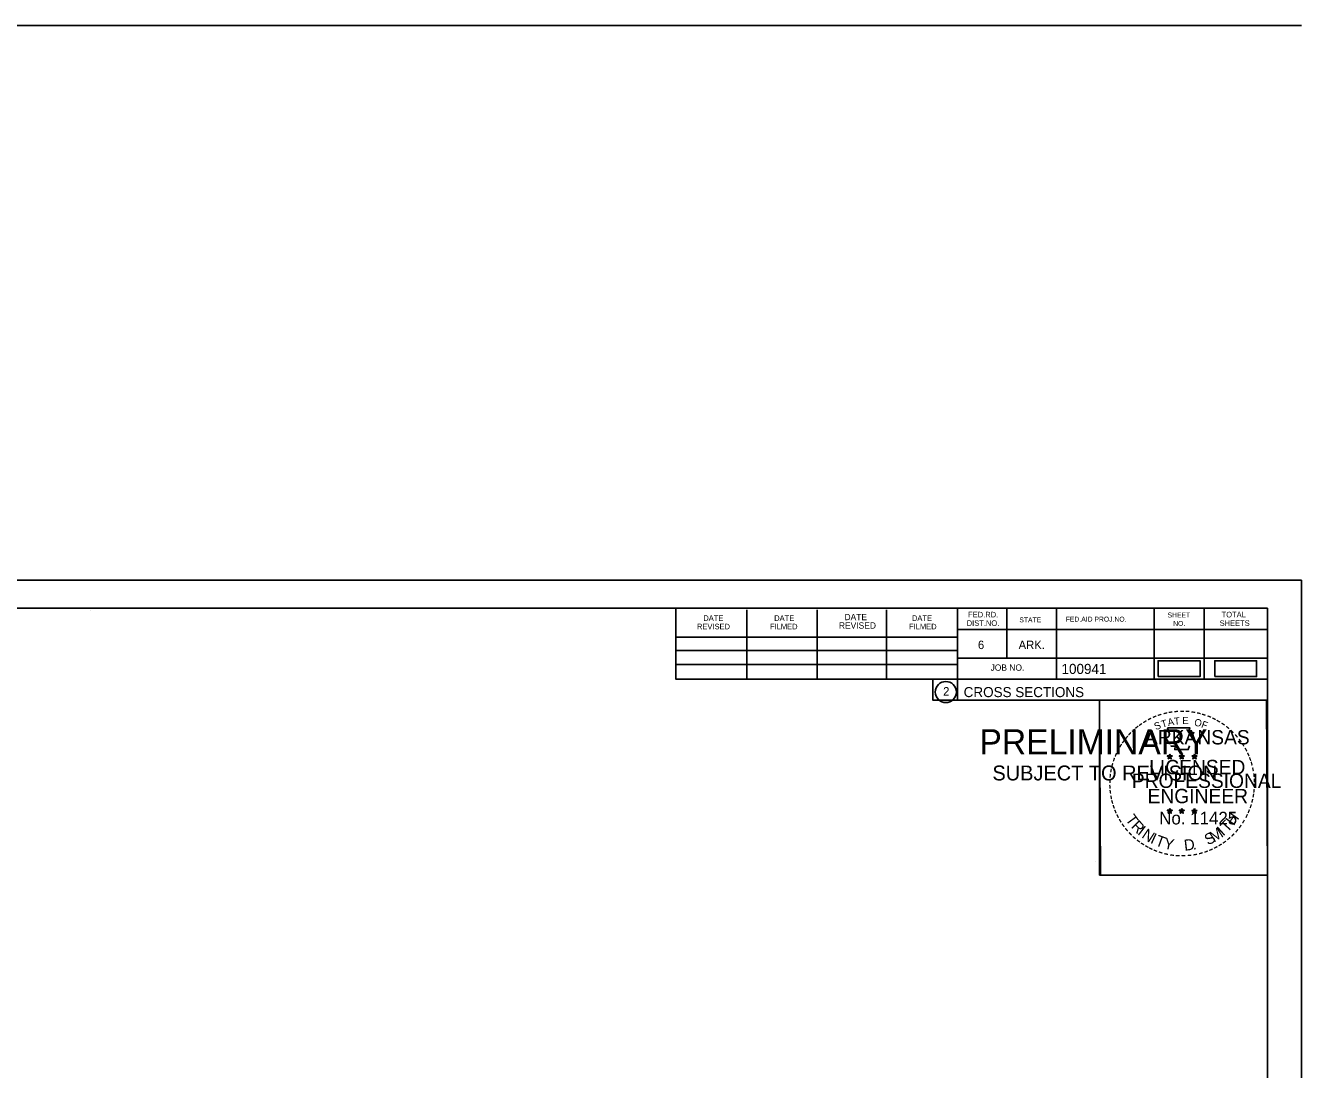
# Model space of a CAD drawing. Extents: x 1370538 to 1372872, y 376220 to 381127.
# Drawn here: x 1372694.1 to 1372871.6, y 380830.3 to 380975.6 of the extents above; entities that cross this region are included whole.
import ezdxf

# ---------------------------------------------------------------- set-up
doc = ezdxf.new("R2010")
doc.units = 0
for name, color, linetype in [('Default', 7, 'Continuous'), ('R_Border Notes', 7, 'Continuous'), ('R_No Plot', 7, 'Continuous'), ('T_Indications', 7, 'Continuous'), ('T_Notes', 7, 'Continuous')]:
    doc.layers.add(name, color=color, linetype=linetype)

msp = doc.modelspace()

# ---------------------------------------------------------------- linework, layer by layer
at = {"layer": 'Default'}
for points in [[(1372851.64, 380885), (1372857.47, 380885), (1372857.47, 380887.19), (1372851.64, 380887.19)], [(1372859.51, 380885), (1372865.34, 380885), (1372865.34, 380887.19), (1372859.51, 380887.19)]]:
    msp.add_lwpolyline(points, close=True, dxfattribs=at)
at = {"layer": 'R_Border Notes'}
for p, q in [((1372550.65, 380894.5), (1372866.83, 380894.5)), ((1372703.17, 380894.24), (1372703.17, 380894.24)), ((1372703.17, 380894.24), (1372703.17, 380894.24)), ((1372784.57, 380884.62), (1372784.57, 380894.5)), ((1372794.43, 380884.62), (1372794.43, 380894.3)), ((1372804.19, 380884.62), (1372804.19, 380894.3)), ((1372813.87, 380884.62), (1372813.87, 380894.3)), ((1372823.73, 380894.5), (1372823.73, 380881.7)), ((1372830.57, 380894.5), (1372830.57, 380887.56)), ((1372837.51, 380894.5), (1372837.51, 380884.62)), ((1372851.09, 380894.5), (1372851.09, 380884.62)), ((1372858.03, 380894.5), (1372858.03, 380884.62)), ((1372866.83, 380689.04), (1372866.83, 380894.5)), ((1372784.57, 380890.48), (1372823.73, 380890.48)), ((1372866.83, 380891.56), (1372823.73, 380891.56)), ((1372866.83, 380891.58), (1372866.83, 380891.58)), ((1372784.57, 380888.62), (1372823.73, 380888.62)), ((1372784.57, 380884.62), (1372784.57, 380886.68)), ((1372784.57, 380886.68), (1372823.73, 380886.68)), ((1372866.83, 380887.56), (1372823.73, 380887.56)), ((1372826.69, 380887.56), (1372866.83, 380887.56)), ((1372866.83, 380884.62), (1372784.57, 380884.62)), ((1372823.73, 380881.7), (1372866.83, 380881.7))]:
    msp.add_line(p, q, dxfattribs=at)
msp.add_circle((1372822.11, 380882.84), 1.47, dxfattribs=at)
at = {"layer": 'R_No Plot'}
for p, q in [((1370538.2, 380975.58), (1372871.58, 380975.58)), ((1372538.25, 380898.4), (1372871.58, 380898.4)), ((1372842.86, 380859.25), (1372842.86, 380859.25))]:
    msp.add_line(p, q, dxfattribs=at)
for points in [[(1372538.24, 380898.4), (1372871.58, 380898.4), (1372871.58, 380685.06), (1372538.24, 380685.06)], [(1372784.57, 380894.5), (1372784.57, 380884.62), (1372820.3, 380884.62), (1372820.3, 380881.7), (1372843.5, 380881.7), (1372843.5, 380857.37), (1372866.83, 380857.37), (1372866.83, 380689.04), (1372550.65, 380689.04), (1372550.65, 380894.5)], [(1372843.5, 380881.7), (1372866.71, 380881.7), (1372866.83, 380857.37), (1372843.62, 380857.37)]]:
    msp.add_lwpolyline(points, close=True, dxfattribs=at)
at = {"layer": 'T_Indications'}
for p, q in [((1372852.91, 380873.96), (1372853.26, 380873.85)), ((1372852.91, 380873.96), (1372853.16, 380873.91)), ((1372852.91, 380873.96), (1372853.15, 380873.84)), ((1372853.04, 380873.55), (1372853.26, 380873.85)), ((1372853.04, 380873.55), (1372853.17, 380873.8)), ((1372853.04, 380873.55), (1372853.26, 380873.77)), ((1372853.26, 380874.21), (1372853.22, 380873.96)), ((1372853.26, 380873.85), (1372853.26, 380874.21)), ((1372853.26, 380874.21), (1372853.31, 380873.96)), ((1372853.61, 380873.96), (1372853.26, 380873.85)), ((1372853.47, 380873.55), (1372853.26, 380873.85)), ((1372853.47, 380873.55), (1372853.26, 380873.77)), ((1372853.61, 380873.96), (1372853.32, 380873.91)), ((1372853.47, 380873.55), (1372853.34, 380873.84)), ((1372853.61, 380873.96), (1372853.4, 380873.86)), ((1372854.58, 380873.96), (1372854.93, 380873.85)), ((1372854.58, 380873.96), (1372854.83, 380873.91)), ((1372854.58, 380873.96), (1372854.82, 380873.84)), ((1372854.71, 380873.55), (1372854.93, 380873.85)), ((1372854.71, 380873.55), (1372854.84, 380873.8)), ((1372854.71, 380873.55), (1372854.93, 380873.77)), ((1372854.93, 380874.21), (1372854.89, 380873.96)), ((1372854.93, 380873.85), (1372854.93, 380874.21)), ((1372854.93, 380874.21), (1372854.98, 380873.96)), ((1372855.28, 380873.96), (1372854.93, 380873.85)), ((1372855.14, 380873.55), (1372854.93, 380873.85)), ((1372855.14, 380873.55), (1372854.93, 380873.77)), ((1372855.28, 380873.96), (1372854.99, 380873.91)), ((1372855.14, 380873.55), (1372855.01, 380873.84)), ((1372855.28, 380873.96), (1372855.07, 380873.86)), ((1372856.35, 380873.95), (1372856.69, 380873.84)), ((1372856.35, 380873.95), (1372856.6, 380873.9)), ((1372856.35, 380873.95), (1372856.58, 380873.83)), ((1372856.48, 380873.54), (1372856.69, 380873.84)), ((1372856.48, 380873.54), (1372856.6, 380873.78)), ((1372856.48, 380873.54), (1372856.69, 380873.76)), ((1372856.69, 380874.2), (1372856.65, 380873.95)), ((1372856.69, 380873.84), (1372856.69, 380874.2)), ((1372856.69, 380874.2), (1372856.74, 380873.95)), ((1372857.04, 380873.95), (1372856.69, 380873.84)), ((1372856.91, 380873.54), (1372856.69, 380873.84)), ((1372856.91, 380873.54), (1372856.69, 380873.75)), ((1372857.04, 380873.95), (1372856.76, 380873.9)), ((1372856.91, 380873.54), (1372856.77, 380873.83)), ((1372857.04, 380873.95), (1372856.84, 380873.85)), ((1372852.91, 380866.39), (1372853.26, 380866.28)), ((1372852.91, 380866.39), (1372853.16, 380866.34)), ((1372852.91, 380866.39), (1372853.14, 380866.26)), ((1372853.04, 380865.98), (1372853.26, 380866.28)), ((1372853.04, 380865.98), (1372853.17, 380866.22)), ((1372853.04, 380865.98), (1372853.25, 380866.2)), ((1372853.26, 380866.64), (1372853.22, 380866.39)), ((1372853.47, 380865.98), (1372853.25, 380866.19)), ((1372853.26, 380866.28), (1372853.26, 380866.64)), ((1372853.26, 380866.64), (1372853.31, 380866.39)), ((1372853.6, 380866.39), (1372853.26, 380866.28)), ((1372853.47, 380865.98), (1372853.26, 380866.28)), ((1372853.6, 380866.39), (1372853.32, 380866.34)), ((1372853.47, 380865.98), (1372853.33, 380866.27)), ((1372853.6, 380866.39), (1372853.4, 380866.28)), ((1372854.58, 380866.39), (1372854.93, 380866.28)), ((1372854.58, 380866.39), (1372854.83, 380866.34)), ((1372854.58, 380866.39), (1372854.81, 380866.26)), ((1372854.71, 380865.98), (1372854.93, 380866.28)), ((1372854.71, 380865.98), (1372854.84, 380866.22)), ((1372854.71, 380865.98), (1372854.92, 380866.2)), ((1372854.93, 380866.64), (1372854.88, 380866.39)), ((1372855.14, 380865.98), (1372854.92, 380866.19)), ((1372854.93, 380866.28), (1372854.93, 380866.64)), ((1372854.93, 380866.64), (1372854.97, 380866.39)), ((1372855.27, 380866.39), (1372854.93, 380866.28)), ((1372855.14, 380865.98), (1372854.93, 380866.28)), ((1372855.27, 380866.39), (1372854.99, 380866.34)), ((1372855.14, 380865.98), (1372855, 380866.27)), ((1372855.27, 380866.39), (1372855.07, 380866.28)), ((1372856.34, 380866.38), (1372856.69, 380866.27)), ((1372856.34, 380866.38), (1372856.6, 380866.33)), ((1372856.34, 380866.38), (1372856.58, 380866.25)), ((1372856.48, 380865.97), (1372856.69, 380866.27)), ((1372856.48, 380865.97), (1372856.6, 380866.21)), ((1372856.48, 380865.97), (1372856.69, 380866.19)), ((1372856.69, 380866.63), (1372856.65, 380866.38)), ((1372856.69, 380866.27), (1372856.69, 380866.63)), ((1372856.69, 380866.63), (1372856.74, 380866.38)), ((1372857.04, 380866.38), (1372856.69, 380866.27)), ((1372856.91, 380865.97), (1372856.69, 380866.27)), ((1372856.91, 380865.97), (1372856.69, 380866.18)), ((1372857.04, 380866.38), (1372856.75, 380866.33)), ((1372856.91, 380865.97), (1372856.77, 380866.26)), ((1372857.04, 380866.38), (1372856.84, 380866.27))]:
    msp.add_line(p, q, dxfattribs=at)
for points in [[(1372852.95, 380877.84), (1372853.22, 380877.01)], [(1372856.46, 380876.92), (1372856.61, 380877.2), (1372855.92, 380877.18), (1372856.07, 380877.84), (1372852.95, 380877.84)], [(1372853.44, 380875.41), (1372853.44, 380875.33), (1372854.01, 380875.31), (1372853.95, 380874.84), (1372855.82, 380874.84), (1372856.02, 380875.37)], [(1372853.26, 380874.21), (1372853.47, 380873.55), (1372852.91, 380873.96), (1372853.61, 380873.96), (1372853.04, 380873.55), (1372853.26, 380874.21)], [(1372854.93, 380874.21), (1372855.14, 380873.55), (1372854.58, 380873.96), (1372855.28, 380873.96), (1372854.71, 380873.55), (1372854.93, 380874.21)], [(1372856.69, 380874.2), (1372856.91, 380873.54), (1372856.35, 380873.95), (1372857.04, 380873.95), (1372856.48, 380873.54), (1372856.69, 380874.2)], [(1372853.26, 380866.64), (1372853.47, 380865.98), (1372852.91, 380866.39), (1372853.6, 380866.39), (1372853.04, 380865.98), (1372853.26, 380866.64)], [(1372854.93, 380866.64), (1372855.14, 380865.98), (1372854.58, 380866.39), (1372855.27, 380866.39), (1372854.71, 380865.98), (1372854.93, 380866.64)], [(1372856.69, 380866.63), (1372856.91, 380865.97), (1372856.34, 380866.38), (1372857.04, 380866.38), (1372856.48, 380865.97), (1372856.69, 380866.63)]]:
    msp.add_lwpolyline(points, dxfattribs=at)
for centre, radius in [((1372853.26, 380873.85), 0.172), ((1372853.26, 380873.85), 0.145), ((1372853.26, 380873.85), 0.116), ((1372853.26, 380873.85), 0.0991), ((1372853.26, 380873.85), 0.0747), ((1372853.26, 380873.85), 0.0495), ((1372853.26, 380873.85), 0.0296), ((1372854.93, 380873.85), 0.172), ((1372854.93, 380873.85), 0.145), ((1372854.93, 380873.85), 0.116), ((1372854.93, 380873.85), 0.0991), ((1372854.93, 380873.85), 0.0747), ((1372854.93, 380873.85), 0.0495), ((1372854.93, 380873.85), 0.0296), ((1372856.69, 380873.84), 0.172), ((1372856.69, 380873.84), 0.145), ((1372856.69, 380873.84), 0.116), ((1372856.69, 380873.84), 0.0991), ((1372856.69, 380873.84), 0.0747), ((1372856.69, 380873.84), 0.0495), ((1372856.69, 380873.84), 0.0296), ((1372853.26, 380866.27), 0.172), ((1372853.26, 380866.27), 0.145), ((1372853.26, 380866.27), 0.116), ((1372853.26, 380866.27), 0.0991), ((1372853.26, 380866.27), 0.0747), ((1372853.26, 380866.27), 0.0495), ((1372853.26, 380866.27), 0.0296), ((1372854.92, 380866.27), 0.172), ((1372854.92, 380866.27), 0.145), ((1372854.92, 380866.27), 0.116), ((1372854.92, 380866.27), 0.0991), ((1372854.92, 380866.27), 0.0747), ((1372854.92, 380866.27), 0.0495), ((1372854.92, 380866.27), 0.0296), ((1372856.69, 380866.26), 0.172), ((1372856.69, 380866.26), 0.145), ((1372856.69, 380866.26), 0.116), ((1372856.69, 380866.26), 0.0991), ((1372856.69, 380866.26), 0.0747), ((1372856.69, 380866.26), 0.0495), ((1372856.69, 380866.26), 0.0296)]:
    msp.add_circle(centre, radius, dxfattribs=at)

# ---------------------------------------------------------------- texts
at = {"layer": 'R_Border Notes'}
for s, height, p in [('FED.RD.', 0.782, (1372825.21, 380893.22)), ('SHEET', 0.684, (1372852.95, 380893.22)), ('TOTAL', 0.782, (1372860.47, 380893.22)), ('REVISED', 0.782, (1372787.49, 380891.56)), ('DATE', 0.782, (1372788.37, 380892.74)), ('FILMED', 0.782, (1372797.65, 380891.56)), ('DATE', 0.782, (1372798.23, 380892.74)), ('REVISED', 0.879, (1372807.23, 380891.66)), ('DATE', 0.879, (1372808.01, 380892.84)), ('FILMED', 0.782, (1372816.99, 380891.56)), ('DATE', 0.782, (1372817.39, 380892.74)), ('DIST.NO.', 0.782, (1372825.01, 380892.04)), ('STATE', 0.684, (1372832.33, 380892.54)), ('FED.AID PROJ.NO.', 0.684, (1372838.79, 380892.64)), ('NO.', 0.684, (1372853.73, 380892.04)), ('SHEETS', 0.782, (1372860.19, 380892.04)), ('6', 1.17, (1372826.57, 380888.82)), ('ARK.', 1.172, (1372832.23, 380888.82)), ('JOB NO.', 0.879, (1372828.33, 380885.8)), ('100941', 1.4, (1372838.2, 380885.36)), ('2', 1.17, (1372821.73, 380882.35)), ('CROSS SECTIONS', 1.4, (1372824.59, 380882.13))]:
    msp.add_text(s, height=height, rotation=360, dxfattribs=at).set_placement(p)
at = {"layer": 'T_Indications'}
for s, height, rotation, p in [('-', 1.6, 24.3072, (1372851.07, 380878.7)), ('-', 1.6, 19.1761, (1372851.7, 380878.96)), ('-', 1.6, 13.6301, (1372852.45, 380879.21)), ('-', 1.6, 10.2193, (1372853.13, 380879.37)), ('-', 1.6, 5.8968, (1372853.86, 380879.48)), ('-', 1.6, 0.1862, (1372854.63, 380879.55)), ('-', 1.6, 357.743, (1372855.35, 380879.54)), ('-', 1.6, 352.1617, (1372856.1, 380879.48)), ('-', 1.6, 347.2049, (1372856.82, 380879.37)), ('-', 1.6, 342.3362, (1372857.45, 380879.21)), ('-', 1.6, 337.8551, (1372858.19, 380878.99)), ('-', 1.6, 38.9507, (1372848.78, 380877.24)), ('-', 1.6, 36.2317, (1372849.26, 380877.61)), ('-', 1.6, 34.0636, (1372849.84, 380878.01)), ('-', 1.6, 28.7918, (1372850.43, 380878.38)), ('S', 1, 21.594, (1372851.31, 380877.52)), ('T', 1, 16.4036, (1372852.22, 380877.85)), ('A', 1, 11.2132, (1372853.05, 380878.1)), ('T', 1, 6.0228, (1372853.9, 380878.26)), ('E', 1, 0.8323, (1372855, 380878.37)), ('O', 1, 350.4515, (1372856.61, 380878.16)), ('F', 1, 340.0707, (1372857.56, 380877.94)), ('-', 1.6, 334.1211, (1372858.82, 380878.72)), ('-', 1.6, 329.6409, (1372859.4, 380878.43)), ('-', 1.6, 325.8627, (1372860.04, 380878.07)), ('-', 1.6, 320.5297, (1372860.65, 380877.65)), ('-', 1.6, 54.2325, (1372847.09, 380875.29)), ('-', 1.6, 50.6142, (1372847.5, 380875.85)), ('-', 1.6, 48.423, (1372847.9, 380876.34)), ('-', 1.6, 42.9622, (1372848.35, 380876.82)), ('ARKANSAS', 2, 360, (1372849.81, 380875.55)), ('-', 1.6, 315.5786, (1372861.25, 380877.16)), ('-', 1.6, 309.8797, (1372861.82, 380876.61)), ('-', 1.6, 306.6522, (1372862.34, 380876.01)), ('-', 1.6, 67.7743, (1372846.19, 380873.54)), ('-', 1.6, 62.8713, (1372846.45, 380874.15)), ('-', 1.6, 58.0706, (1372846.76, 380874.76)), ('-', 1.4, 303.6753, (1372862.83, 380875.44)), ('-', 1.6, 299.6684, (1372863.15, 380874.83)), ('-', 1.6, 294.6628, (1372863.47, 380874.22)), ('-', 1.6, 75.461, (1372845.77, 380872.19)), ('-', 1.6, 72.3945, (1372845.97, 380872.91)), ('LICENSED', 2, 360, (1372850.4, 380871.4)), ('DWB', 0.01, 360, (1372853.25, 380873.84)), ('DWB', 0.01, 360, (1372854.92, 380873.84)), ('DWB', 0.01, 360, (1372856.68, 380873.83)), ('-', 1.6, 290.5728, (1372863.73, 380873.64)), ('-', 1.6, 285.1233, (1372863.96, 380873.06)), ('-', 1.6, 89.0622, (1372845.54, 380870.09)), ('-', 1.6, 85.1863, (1372845.56, 380870.79)), ('-', 1.6, 81.2013, (1372845.64, 380871.48)), ('PROFESSIONAL', 2, 360, (1372847.98, 380869.5)), ('-', 1.6, 280.5493, (1372864.16, 380872.32)), ('-', 1.6, 276.5962, (1372864.32, 380871.55)), ('-', 1.6, 274.3301, (1372864.38, 380870.83)), ('-', 1.6, 94.1959, (1372845.57, 380869.36)), ('-', 1.6, 98.9479, (1372845.65, 380868.69)), ('ENGINEER', 2, 360, (1372850.17, 380867.37)), ('-', 1.6, 263.5172, (1372864.4, 380869.53)), ('-', 1.6, 269.9407, (1372864.42, 380870.2)), ('-', 1.6, 101.7149, (1372845.78, 380867.96)), ('-', 1.6, 105.4578, (1372845.94, 380867.37)), ('-', 1.6, 252.8681, (1372864.04, 380867.48)), ('-', 1.6, 255.7626, (1372864.22, 380868.2)), ('-', 1.6, 260.9953, (1372864.33, 380868.88)), ('-', 1.6, 109.0874, (1372846.16, 380866.74)), ('-', 1.6, 114.0643, (1372846.41, 380866.14)), ('-', 1.6, 115.7289, (1372846.72, 380865.52)), ('T', 1.54, 306.0406, (1372847.02, 380865.11)), ('No. 11425', 1.757, 360, (1372851.79, 380864.42)), ('DWB', 0.01, 360, (1372853.24, 380866.27)), ('DWB', 0.01, 360, (1372854.91, 380866.27)), ('DWB', 0.01, 360, (1372856.68, 380866.26)), ('H', 1.54, 54.6088, (1372862.14, 380864.15)), ('-', 1.6, 244.6197, (1372863.55, 380866.18)), ('-', 1.6, 247.8887, (1372863.81, 380866.81)), ('-', 1.6, 120.4471, (1372847.07, 380864.94)), ('-', 1.6, 125.8934, (1372847.48, 380864.37)), ('-', 1.6, 130.7181, (1372847.94, 380863.82)), ('R', 1.54, 314.005, (1372847.78, 380864.07)), ('I', 1.54, 321.9694, (1372848.68, 380863.13)), ('N', 1.54, 326.5002, (1372849.25, 380862.66)), ('M', 1.54, 32.6563, (1372859.4, 380861.88)), ('I', 1.54, 42.1136, (1372860.68, 380862.73)), ('T', 1.54, 46.6444, (1372861.25, 380863.21)), ('-', 1.6, 231.2538, (1372862.33, 380864.21)), ('-', 1.6, 233.8452, (1372862.76, 380864.77)), ('-', 1.6, 239.0712, (1372863.16, 380865.43)), ('-', 1.6, 134.2238, (1372848.46, 380863.28)), ('-', 1.6, 138.9338, (1372848.98, 380862.81)), ('-', 1.6, 144.6463, (1372849.54, 380862.41)), ('-', 1.6, 148.0898, (1372850.1, 380862.04)), ('I', 1.54, 335.3603, (1372850.45, 380861.88)), ('T', 1.54, 339.8912, (1372851.12, 380861.55)), ('Y', 1.54, 347.8556, (1372852.33, 380861.1)), ('D', 1.54, 6.3969, (1372855.32, 380860.75)), ('S', 1.54, 26.9312, (1372858.56, 380861.48)), ('-', 1.6, 215.7363, (1372860.78, 380862.66)), ('-', 1.6, 221.0851, (1372861.32, 380863.14)), ('-', 1.6, 225.7653, (1372861.85, 380863.64)), ('-', 1.6, 151.5704, (1372850.68, 380861.71)), ('-', 1.6, 154.6002, (1372851.2, 380861.46)), ('-', 1.6, 158.5612, (1372851.82, 380861.21)), ('-', 1.6, 162.7983, (1372852.51, 380861)), ('-', 1.6, 167.5555, (1372853.23, 380860.83)), ('-', 1.6, 173.1155, (1372854, 380860.72)), ('-', 1.6, 176.5183, (1372854.75, 380860.67)), ('-', 1.6, 181.5918, (1372855.49, 380860.69)), ('-', 1.6, 185.8167, (1372856.3, 380860.77)), ('-', 1.6, 191.2858, (1372857.03, 380860.9)), ('.', 1.54, 13.7642, (1372856.51, 380860.87)), ('-', 1.6, 195.4743, (1372857.76, 380861.1)), ('-', 1.6, 200.7184, (1372858.44, 380861.34)), ('-', 1.6, 204.2516, (1372859.06, 380861.61)), ('-', 1.6, 207.3568, (1372859.68, 380861.93)), ('-', 1.6, 212.2491, (1372860.24, 380862.28))]:
    msp.add_text(s, height=height, rotation=rotation, dxfattribs=at).set_placement(p)
at = {"layer": 'T_Notes'}
for s, height, p in [('PRELIMINARY', 3.5, (1372826.78, 380874.17)), ('DWB', 0.01, (1372827.52, 380876.02)), ('SUBJECT TO REVISION', 2.0751, (1372828.59, 380870.54))]:
    msp.add_text(s, height=height, rotation=360, dxfattribs=at).set_placement(p)

doc.saveas('drawing.dxf')
